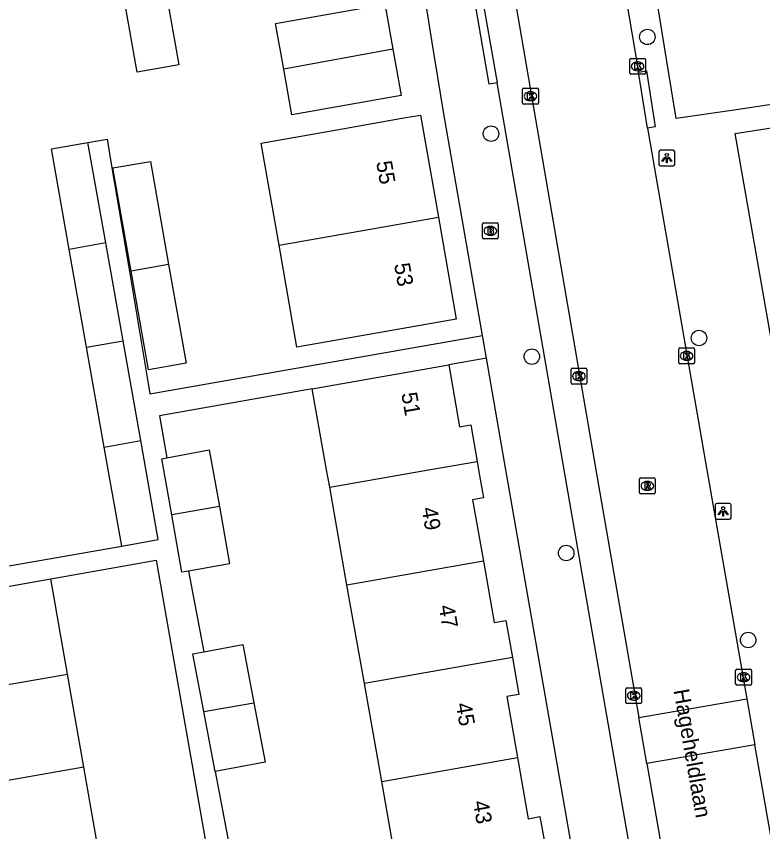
# Model space of a CAD drawing. Extents: x 162880 to 165536, y 384011 to 385179.
# Drawn here: x 164434.1 to 164481.3, y 384477.1 to 384528.7 of the extents above; entities that cross this region are included whole.
import ezdxf

# ---------------------------------------------------------------- set-up
doc = ezdxf.new("R2010")
doc.units = 0
for name, color, linetype in [('IMGEO_Boom', 7, 'Continuous'), ('IMGEO_Brandkraan', 7, 'Continuous'), ('IMGEO_Kolk', 7, 'Continuous'), ('IMGEO_Lichtpunt', 7, 'Continuous'), ('IMGEO_Openbare_ruimte_label', 7, 'Continuous'), ('IMGEO_Pand', 7, 'Continuous'), ('IMGEO_Pand_nummerreeks', 7, 'Continuous'), ('IMGEO_Rijbaan_lokaal_gesloten', 7, 'Continuous'), ('IMGEO_Rijbaan_lokaal_open', 7, 'Continuous'), ('IMGEO_Rioolput', 7, 'Continuous'), ('IMGEO_Voetpad_open', 7, 'Continuous')]:
    doc.layers.add(name, color=color, linetype=linetype)

msp = doc.modelspace()

# ---------------------------------------------------------------- linework, layer by layer
at = {"layer": 'IMGEO_Boom'}
for centre in [(164474.011, 384527.402), (164464.114, 384521.277), (164477.279, 384508.346), (164466.697, 384507.171), (164468.874, 384494.742), (164480.392, 384489.234)]:
    msp.add_circle(centre, 0.489, dxfattribs=at)
at = {"layer": 'IMGEO_Brandkraan'}
for p, q in [((164463.648, 384515.629), (164464.5, 384515.629)), ((164463.573, 384514.703), (164463.573, 384515.555)), ((164464.061, 384515.409), (164464.086, 384515.409)), ((164464.574, 384515.555), (164464.574, 384514.703)), ((164464.5, 384514.629), (164463.648, 384514.629)), ((164464.084, 384514.849), (164464.059, 384514.849))]:
    msp.add_line(p, q, dxfattribs=at)
for points in [[(164463.648, 384515.629), (164464.5, 384515.629)], [(164463.573, 384514.703), (164463.573, 384515.555)], [(164463.921, 384515.329), (164463.921, 384514.929), (164464.134, 384514.929)], [(164464.152, 384515.329), (164463.921, 384515.329)], [(164464.1, 384515.248), (164464.046, 384515.248), (164464.046, 384515.172)], [(164464.046, 384515.172), (164464.099, 384515.172)], [(164464.108, 384515.096), (164464.046, 384515.096), (164464.046, 384515.015)], [(164464.574, 384515.555), (164464.574, 384514.703)], [(164464.5, 384514.629), (164463.648, 384514.629)], [(164464.046, 384515.015), (164464.108, 384515.015)]]:
    msp.add_lwpolyline(points, dxfattribs=at)
for centre, radius, start, end in [((164463.65, 384515.553), 0.0765, 91.552, 178.448), ((164463.65, 384515.553), 0.0765, 91.552, 178.448), ((164464.498, 384515.553), 0.0765, 1.552, 88.448), ((164464.498, 384515.553), 0.0765, 1.552, 88.448), ((164464.101, 384515.21), 0.0379, 267.8285, 90.9355), ((164464.109, 384515.055), 0.0404, 269.8759, 90.5077), ((164464.156, 384515.184), 0.145, 59.4692, 91.5367), ((164464.181, 384515.231), 0.0922, 285.5137, 58.1501), ((164464.186, 384515.039), 0.105, 301.3115, 78.989), ((164463.65, 384514.705), 0.0765, 181.552, 268.448), ((164463.65, 384514.705), 0.0765, 181.552, 268.448), ((164464.14, 384515.18), 0.251, 268.6676, 293.5347), ((164464.498, 384514.705), 0.0765, 271.552, 358.448), ((164464.498, 384514.705), 0.0765, 271.552, 358.448)]:
    msp.add_arc(centre, radius, start, end, dxfattribs=at)
for centre, major_axis, ratio, start_param, end_param in [((164464.06, 384515.129), (-0.387, 0.002), 0.722429, 4.712389, 7.853982), ((164464.085, 384515.129), (-0.39, 0.002), 0.717154, 1.570796, 4.712389)]:
    msp.add_ellipse(centre, major_axis=major_axis, ratio=ratio, start_param=start_param, end_param=end_param, dxfattribs=at)
at = {"layer": 'IMGEO_Kolk'}
for p, q in [((164472.895, 384525.111), (164472.895, 384525.963)), ((164472.97, 384526.037), (164473.822, 384526.037)), ((164473.896, 384525.963), (164473.896, 384525.111)), ((164473.383, 384525.817), (164473.408, 384525.817)), ((164473.822, 384525.037), (164472.97, 384525.037)), ((164473.406, 384525.257), (164473.381, 384525.257)), ((164466.111, 384523.223), (164466.111, 384524.075)), ((164466.186, 384524.149), (164467.038, 384524.149)), ((164466.599, 384523.929), (164466.624, 384523.929)), ((164467.112, 384524.075), (164467.112, 384523.223)), ((164466.622, 384523.369), (164466.597, 384523.369)), ((164467.038, 384523.149), (164466.186, 384523.149)), ((164475.996, 384506.793), (164475.996, 384507.645)), ((164476.071, 384507.719), (164476.923, 384507.719)), ((164476.484, 384507.499), (164476.509, 384507.499)), ((164476.997, 384507.645), (164476.997, 384506.793)), ((164476.507, 384506.939), (164476.482, 384506.939)), ((164469.178, 384505.508), (164469.178, 384506.36)), ((164469.253, 384506.434), (164470.105, 384506.434)), ((164470.179, 384506.36), (164470.179, 384505.508)), ((164476.923, 384506.719), (164476.071, 384506.719)), ((164469.666, 384506.214), (164469.691, 384506.214)), ((164470.105, 384505.434), (164469.253, 384505.434)), ((164469.689, 384505.654), (164469.664, 384505.654)), ((164479.598, 384486.456), (164479.598, 384487.308)), ((164479.673, 384487.382), (164480.525, 384487.382)), ((164480.599, 384487.308), (164480.599, 384486.456)), ((164480.086, 384487.162), (164480.111, 384487.162)), ((164472.718, 384486.21), (164473.57, 384486.21)), ((164480.525, 384486.382), (164479.673, 384486.382)), ((164480.109, 384486.602), (164480.084, 384486.602)), ((164472.643, 384485.284), (164472.643, 384486.136)), ((164473.131, 384485.99), (164473.156, 384485.99)), ((164473.644, 384486.136), (164473.644, 384485.284)), ((164473.57, 384485.21), (164472.718, 384485.21)), ((164473.154, 384485.43), (164473.129, 384485.43))]:
    msp.add_line(p, q, dxfattribs=at)
for points in [[(164472.895, 384525.111), (164472.895, 384525.963)], [(164472.97, 384526.037), (164473.822, 384526.037)], [(164473.896, 384525.963), (164473.896, 384525.111)], [(164473.216, 384525.737), (164473.339, 384525.737), (164473.339, 384525.586), (164473.469, 384525.737), (164473.633, 384525.737), (164473.487, 384525.586), (164473.64, 384525.337), (164473.488, 384525.337), (164473.403, 384525.501), (164473.339, 384525.434), (164473.339, 384525.337), (164473.216, 384525.337), (164473.216, 384525.737)], [(164473.822, 384525.037), (164472.97, 384525.037)], [(164466.111, 384523.223), (164466.111, 384524.075)], [(164466.186, 384524.149), (164467.038, 384524.149)], [(164466.432, 384523.849), (164466.555, 384523.849), (164466.555, 384523.698), (164466.685, 384523.849), (164466.849, 384523.849), (164466.703, 384523.698), (164466.856, 384523.449), (164466.704, 384523.449), (164466.619, 384523.613), (164466.555, 384523.546), (164466.555, 384523.449), (164466.432, 384523.449), (164466.432, 384523.849)], [(164467.112, 384524.075), (164467.112, 384523.223)], [(164467.038, 384523.149), (164466.186, 384523.149)], [(164475.996, 384506.793), (164475.996, 384507.645)], [(164476.071, 384507.719), (164476.923, 384507.719)], [(164476.317, 384507.419), (164476.44, 384507.419), (164476.44, 384507.268), (164476.57, 384507.419), (164476.734, 384507.419), (164476.588, 384507.268), (164476.741, 384507.019), (164476.589, 384507.019), (164476.504, 384507.183), (164476.44, 384507.116), (164476.44, 384507.019), (164476.317, 384507.019), (164476.317, 384507.419)], [(164476.997, 384507.645), (164476.997, 384506.793)], [(164469.178, 384505.508), (164469.178, 384506.36)], [(164469.253, 384506.434), (164470.105, 384506.434)], [(164470.179, 384506.36), (164470.179, 384505.508)], [(164476.923, 384506.719), (164476.071, 384506.719)], [(164469.499, 384506.134), (164469.622, 384506.134), (164469.622, 384505.983), (164469.752, 384506.134), (164469.916, 384506.134), (164469.77, 384505.983), (164469.923, 384505.734), (164469.771, 384505.734), (164469.686, 384505.898), (164469.622, 384505.831), (164469.622, 384505.734), (164469.499, 384505.734), (164469.499, 384506.134)], [(164470.105, 384505.434), (164469.253, 384505.434)], [(164479.598, 384486.456), (164479.598, 384487.308)], [(164479.673, 384487.382), (164480.525, 384487.382)], [(164480.599, 384487.308), (164480.599, 384486.456)], [(164479.919, 384487.082), (164480.042, 384487.082), (164480.042, 384486.931), (164480.172, 384487.082), (164480.336, 384487.082), (164480.19, 384486.931), (164480.343, 384486.682), (164480.191, 384486.682), (164480.106, 384486.846), (164480.042, 384486.779), (164480.042, 384486.682), (164479.919, 384486.682), (164479.919, 384487.082)], [(164472.718, 384486.21), (164473.57, 384486.21)], [(164480.525, 384486.382), (164479.673, 384486.382)], [(164472.643, 384485.284), (164472.643, 384486.136)], [(164472.964, 384485.91), (164473.087, 384485.91), (164473.087, 384485.759), (164473.217, 384485.91), (164473.381, 384485.91), (164473.235, 384485.759), (164473.388, 384485.51), (164473.236, 384485.51), (164473.151, 384485.674), (164473.087, 384485.607), (164473.087, 384485.51), (164472.964, 384485.51), (164472.964, 384485.91)], [(164473.644, 384486.136), (164473.644, 384485.284)], [(164473.57, 384485.21), (164472.718, 384485.21)]]:
    msp.add_lwpolyline(points, dxfattribs=at)
for centre, start, end in [((164472.972, 384525.961), 91.552, 178.448), ((164472.972, 384525.961), 91.552, 178.448), ((164473.82, 384525.961), 1.552, 88.448), ((164473.82, 384525.961), 1.552, 88.448), ((164472.972, 384525.113), 181.552, 268.448), ((164472.972, 384525.113), 181.552, 268.448), ((164473.82, 384525.113), 271.552, 358.448), ((164473.82, 384525.113), 271.552, 358.448), ((164466.188, 384524.073), 91.552, 178.448), ((164466.188, 384524.073), 91.552, 178.448), ((164467.036, 384524.073), 1.552, 88.448), ((164467.036, 384524.073), 1.552, 88.448), ((164466.188, 384523.225), 181.552, 268.448), ((164466.188, 384523.225), 181.552, 268.448), ((164467.036, 384523.225), 271.552, 358.448), ((164467.036, 384523.225), 271.552, 358.448), ((164476.073, 384507.643), 91.552, 178.448), ((164476.073, 384507.643), 91.552, 178.448), ((164476.921, 384507.643), 1.552, 88.448), ((164476.921, 384507.643), 1.552, 88.448), ((164469.255, 384506.358), 91.552, 178.448), ((164469.255, 384506.358), 91.552, 178.448), ((164470.103, 384506.358), 1.552, 88.448), ((164470.103, 384506.358), 1.552, 88.448), ((164476.073, 384506.795), 181.552, 268.448), ((164476.073, 384506.795), 181.552, 268.448), ((164476.921, 384506.795), 271.552, 358.448), ((164476.921, 384506.795), 271.552, 358.448), ((164469.255, 384505.51), 181.552, 268.448), ((164469.255, 384505.51), 181.552, 268.448), ((164470.103, 384505.51), 271.552, 358.448), ((164470.103, 384505.51), 271.552, 358.448), ((164479.675, 384487.306), 91.552, 178.448), ((164479.675, 384487.306), 91.552, 178.448), ((164480.523, 384487.306), 1.552, 88.448), ((164480.523, 384487.306), 1.552, 88.448), ((164472.72, 384486.134), 91.552, 178.448), ((164472.72, 384486.134), 91.552, 178.448), ((164473.568, 384486.134), 1.552, 88.448), ((164473.568, 384486.134), 1.552, 88.448), ((164479.675, 384486.458), 181.552, 268.448), ((164479.675, 384486.458), 181.552, 268.448), ((164480.523, 384486.458), 271.552, 358.448), ((164480.523, 384486.458), 271.552, 358.448), ((164472.72, 384485.286), 181.552, 268.448), ((164472.72, 384485.286), 181.552, 268.448), ((164473.568, 384485.286), 271.552, 358.448), ((164473.568, 384485.286), 271.552, 358.448)]:
    msp.add_arc(centre, 0.0765, start, end, dxfattribs=at)
for centre, major_axis, ratio, start_param, end_param in [((164473.382, 384525.537), (-0.387, 0.002), 0.722429, 4.712389, 7.853982), ((164473.407, 384525.537), (-0.39, 0.002), 0.717154, 1.570796, 4.712389), ((164466.598, 384523.649), (-0.387, 0.002), 0.722429, 4.712389, 7.853982), ((164466.623, 384523.649), (-0.39, 0.002), 0.717154, 1.570796, 4.712389), ((164476.483, 384507.219), (-0.387, 0.002), 0.722429, 4.712389, 7.853982), ((164476.508, 384507.219), (-0.39, 0.002), 0.717154, 1.570796, 4.712389), ((164469.665, 384505.934), (-0.387, 0.002), 0.722429, 4.712389, 7.853982), ((164469.69, 384505.934), (-0.39, 0.002), 0.717154, 1.570796, 4.712389), ((164480.085, 384486.882), (-0.387, 0.002), 0.722429, 4.712389, 7.853982), ((164480.11, 384486.882), (-0.39, 0.002), 0.717154, 1.570796, 4.712389), ((164473.13, 384485.71), (-0.387, 0.002), 0.722429, 4.712389, 7.853982), ((164473.155, 384485.71), (-0.39, 0.002), 0.717154, 1.570796, 4.712389)]:
    msp.add_ellipse(centre, major_axis=major_axis, ratio=ratio, start_param=start_param, end_param=end_param, dxfattribs=at)
at = {"layer": 'IMGEO_Lichtpunt'}
for p, q in [((164475.645, 384520.23), (164474.837, 384520.23)), ((164475.645, 384520.23), (164474.837, 384520.23)), ((164474.743, 384520.135), (164474.743, 384519.328)), ((164474.743, 384520.135), (164474.743, 384519.328)), ((164475.739, 384519.328), (164475.739, 384520.135)), ((164475.739, 384519.328), (164475.739, 384520.135)), ((164474.837, 384519.234), (164475.645, 384519.234)), ((164474.837, 384519.234), (164475.645, 384519.234)), ((164478.311, 384497.778), (164478.311, 384496.971)), ((164478.311, 384497.778), (164478.311, 384496.971)), ((164479.213, 384497.873), (164478.405, 384497.873)), ((164479.213, 384497.873), (164478.405, 384497.873)), ((164479.307, 384496.971), (164479.307, 384497.778)), ((164479.307, 384496.971), (164479.307, 384497.778)), ((164478.405, 384496.877), (164479.213, 384496.877)), ((164478.405, 384496.877), (164479.213, 384496.877))]:
    msp.add_line(p, q, dxfattribs=at)
for points in [[(164475.117, 384519.799), (164475.156, 384519.771), (164474.968, 384519.509), (164474.93, 384519.536), (164475.117, 384519.799)], [(164475.219, 384519.751), (164475.266, 384519.751), (164475.266, 384519.429), (164475.219, 384519.429), (164475.219, 384519.751)], [(164475.329, 384519.771), (164475.367, 384519.798), (164475.554, 384519.536), (164475.515, 384519.508), (164475.329, 384519.771)], [(164478.685, 384497.442), (164478.724, 384497.414), (164478.536, 384497.152), (164478.498, 384497.179), (164478.685, 384497.442)], [(164478.787, 384497.394), (164478.834, 384497.394), (164478.834, 384497.072), (164478.787, 384497.072), (164478.787, 384497.394)], [(164478.897, 384497.414), (164478.935, 384497.441), (164479.122, 384497.179), (164479.083, 384497.151), (164478.897, 384497.414)]]:
    msp.add_lwpolyline(points, dxfattribs=at)
for centre in [(164475.242, 384519.933), (164478.81, 384497.576)]:
    msp.add_circle(centre, 0.0994, dxfattribs=at)
for centre, start, end in [((164474.837, 384520.135), 90, 180), ((164474.837, 384520.135), 90, 180), ((164475.645, 384520.135), 0, 90), ((164475.645, 384520.135), 0, 90), ((164474.837, 384519.328), 180, 270), ((164474.837, 384519.328), 180, 270), ((164475.645, 384519.328), 270, 0), ((164475.645, 384519.328), 270, 360), ((164478.405, 384497.778), 90, 180), ((164478.405, 384497.778), 90, 180), ((164479.213, 384497.778), 0, 90), ((164479.213, 384497.778), 0, 90), ((164478.405, 384496.971), 180, 270), ((164478.405, 384496.971), 180, 270), ((164479.213, 384496.971), 270, 0), ((164479.213, 384496.971), 270, 360)]:
    msp.add_arc(centre, 0.0946, start, end, dxfattribs=at)
at = {"layer": 'IMGEO_Pand'}
for points in [[(164441.723, 384525.174), (164440.689, 384531.007), (164443.317, 384531.472), (164444.35, 384525.64), (164441.723, 384525.174)], [(164450.991, 384525.371), (164450.483, 384528.26), (164457.402, 384529.476), (164457.44, 384529.26), (164457.904, 384526.621)], [(164457.904, 384526.621), (164450.991, 384525.371)], [(164457.904, 384526.621), (164458.417, 384523.695), (164451.499, 384522.479), (164450.991, 384525.371)], [(164450.696, 384514.223), (164449.56, 384520.686), (164454.723, 384521.594), (164458.597, 384522.275), (164459.647, 384522.459), (164460.783, 384515.998)], [(164437.42, 384513.954), (164436.292, 384520.319), (164438.599, 384520.719)], [(164439.725, 384514.365), (164438.599, 384520.719)], [(164441.327, 384512.574), (164440.168, 384519.118), (164442.56, 384519.521), (164443.705, 384512.993)], [(164450.696, 384514.223), (164460.783, 384515.998)], [(164460.783, 384515.998), (164461.918, 384509.537), (164456.994, 384508.672), (164451.831, 384507.764), (164450.696, 384514.223)], [(164439.725, 384514.365), (164437.42, 384513.954)], [(164440.821, 384508.178), (164439.725, 384514.365)], [(164438.516, 384507.767), (164437.42, 384513.954)], [(164443.705, 384512.993), (164441.327, 384512.574)], [(164443.705, 384512.993), (164444.809, 384506.761), (164442.432, 384506.339), (164441.327, 384512.574)], [(164438.516, 384507.767), (164440.821, 384508.178)], [(164441.94, 384501.861), (164440.821, 384508.178)], [(164439.635, 384501.45), (164438.516, 384507.767)], [(164452.8, 384505.14), (164456.515, 384505.792), (164461.439, 384506.657)], [(164461.439, 384506.657), (164462.129, 384502.733), (164462.839, 384502.858), (164463.238, 384500.543)], [(164453.903, 384498.905), (164453.709, 384500), (164452.8, 384505.14)], [(164439.635, 384501.45), (164441.94, 384501.861)], [(164440.745, 384495.183), (164443.05, 384495.591), (164441.94, 384501.861)], [(164440.745, 384495.183), (164439.635, 384501.45)], [(164443.593, 384500.769), (164446.283, 384501.282), (164446.92, 384497.681)], [(164443.905, 384497.152), (164443.275, 384500.708), (164443.593, 384500.769)], [(164453.903, 384498.905), (164460.149, 384500), (164463.238, 384500.543)], [(164463.238, 384500.543), (164463.332, 384500), (164463.638, 384498.224), (164462.952, 384498.103), (164463.633, 384494.225)], [(164454.997, 384492.711), (164453.903, 384498.905)], [(164446.92, 384497.681), (164443.905, 384497.152)], [(164446.92, 384497.681), (164447.562, 384494.061), (164444.962, 384493.601)], [(164444.962, 384493.601), (164444.547, 384493.527), (164443.905, 384497.152)], [(164463.633, 384494.225), (164454.997, 384492.711)], [(164463.633, 384494.225), (164464.314, 384490.347), (164465.055, 384490.477), (164465.467, 384488.132)], [(164427.38, 384491.551), (164432.311, 384492.416), (164436.257, 384493.109)], [(164437.315, 384487.079), (164436.257, 384493.109)], [(164456.097, 384486.489), (164454.997, 384492.711)], [(164445.938, 384488.49), (164448.403, 384488.961), (164449.108, 384485.264)], [(164445.93, 384484.706), (164445.233, 384488.356), (164445.938, 384488.49)], [(164465.467, 384488.132), (164456.097, 384486.489)], [(164465.467, 384488.132), (164465.878, 384485.788), (164465.112, 384485.653), (164465.789, 384481.792)], [(164423.32, 384484.64), (164437.315, 384487.079)], [(164438.349, 384481.19), (164437.315, 384487.079)], [(164457.193, 384480.285), (164456.097, 384486.489)], [(164445.93, 384484.706), (164449.108, 384485.264)], [(164449.108, 384485.264), (164449.825, 384481.512), (164446.655, 384480.907)], [(164446.655, 384480.907), (164445.93, 384484.706)], [(164457.193, 384480.285), (164465.789, 384481.792)], [(164465.789, 384481.792), (164466.467, 384477.93), (164467.214, 384478.061), (164467.617, 384475.765)], [(164438.349, 384481.19), (164429.44, 384479.638)], [(164439.384, 384475.291), (164438.349, 384481.19)], [(164458.282, 384474.128), (164457.193, 384480.285)]]:
    msp.add_lwpolyline(points, dxfattribs=at)
at = {"layer": 'IMGEO_Rijbaan_lokaal_gesloten'}
for points in [[(164469.81, 384546.582), (164473.454, 384525.172)], [(164463.341, 384543.055), (164470.75, 384500), (164473.478, 384484.329)], [(164474.019, 384521.625), (164473.454, 384525.172)], [(164474.019, 384521.625), (164477.764, 384500), (164480.305, 384485.513)], [(164487.091, 384446.82), (164480.816, 384482.597)], [(164473.986, 384481.412), (164480.329, 384444.976)]]:
    msp.add_lwpolyline(points, dxfattribs=at)
at = {"layer": 'IMGEO_Rijbaan_lokaal_open'}
for points in [[(164473.478, 384484.329), (164480.305, 384485.513)], [(164480.305, 384485.513), (164480.816, 384482.597)], [(164473.986, 384481.412), (164473.478, 384484.329)], [(164480.816, 384482.597), (164473.986, 384481.412)]]:
    msp.add_lwpolyline(points, dxfattribs=at)
at = {"layer": 'IMGEO_Rioolput'}
for p, q in [((164473.512, 384498.564), (164473.512, 384499.416)), ((164473.587, 384499.49), (164474.439, 384499.49)), ((164474, 384499.27), (164474.025, 384499.27)), ((164474.513, 384499.416), (164474.513, 384498.564)), ((164474.023, 384498.71), (164473.998, 384498.71)), ((164474.439, 384498.49), (164473.587, 384498.49))]:
    msp.add_line(p, q, dxfattribs=at)
for points in [[(164473.512, 384498.564), (164473.512, 384499.416)], [(164473.587, 384499.49), (164474.439, 384499.49)], [(164474.101, 384499.188), (164473.849, 384499.19), (164473.849, 384498.79)], [(164474.027, 384499.109), (164473.973, 384499.109), (164473.973, 384499.028)], [(164474.513, 384499.416), (164474.513, 384498.564)], [(164473.849, 384498.79), (164473.973, 384498.79), (164473.973, 384498.952), (164473.984, 384498.952)], [(164473.973, 384499.028), (164474.025, 384499.028)], [(164474.031, 384498.923), (164474.102, 384498.79), (164474.242, 384498.79), (164474.177, 384498.916)], [(164474.439, 384498.49), (164473.587, 384498.49)]]:
    msp.add_lwpolyline(points, dxfattribs=at)
for centre, radius, start, end in [((164473.589, 384499.414), 0.0765, 91.552, 178.448), ((164473.589, 384499.414), 0.0765, 91.552, 178.448), ((164474.033, 384499.013), 0.0964, 77.0061, 93.1865), ((164474.047, 384499.07), 0.0378, 276.6634, 79.6772), ((164474.1, 384499.078), 0.109, 350.3612, 89.416), ((164474.098, 384499.078), 0.112, 277.5842, 350.9817), ((164474.437, 384499.414), 0.0765, 1.552, 88.448), ((164474.437, 384499.414), 0.0765, 1.552, 88.448), ((164473.589, 384498.566), 0.0765, 181.552, 268.448), ((164473.589, 384498.566), 0.0765, 181.552, 268.448), ((164473.983, 384498.899), 0.0533, 26.0293, 88.6989), ((164474.009, 384499.217), 0.19, 274.7715, 282.9687), ((164474.082, 384498.863), 0.108, 29.5134, 73.7905), ((164474.437, 384498.566), 0.0765, 271.552, 358.448), ((164474.437, 384498.566), 0.0765, 271.552, 358.448)]:
    msp.add_arc(centre, radius, start, end, dxfattribs=at)
for centre, major_axis, ratio, start_param, end_param in [((164473.999, 384498.99), (-0.387, 0.002), 0.722429, 4.712389, 7.853982), ((164474.024, 384498.99), (-0.39, 0.002), 0.717154, 1.570796, 4.712389)]:
    msp.add_ellipse(centre, major_axis=major_axis, ratio=ratio, start_param=start_param, end_param=end_param, dxfattribs=at)
at = {"layer": 'IMGEO_Voetpad_open'}
for points in [[(164463.572, 384508.499), (164461.098, 384522.656), (164460.397, 384527.059), (164459.976, 384529.706), (164459.943, 384529.915), (164462.565, 384530.369), (164457.986, 384554.738)], [(164482.015, 384523.14), (164479.357, 384522.753), (164475.832, 384522.229), (164472.129, 384545.064)], [(164464.499, 384524.504), (164464.007, 384524.418), (164462.941, 384530.553), (164463.433, 384530.639)], [(164463.433, 384530.639), (164464.499, 384524.504)], [(164473.454, 384525.172), (164473.947, 384525.251), (164474.512, 384521.704), (164474.019, 384521.625)], [(164477.727, 384448.256), (164468.754, 384500), (164464.499, 384524.504)], [(164495.531, 384419.814), (164493.771, 384429.619), (164490.57, 384447.445), (164488.531, 384458.802), (164490.457, 384459.103), (164483.302, 384500), (164479.578, 384521.285), (164482.273, 384521.709)], [(164438.599, 384520.719), (164439.816, 384520.93), (164440.122, 384519.11), (164441.162, 384512.935), (164442.396, 384505.602), (164442.528, 384504.82), (164463.572, 384508.499)], [(164463.821, 384507.076), (164463.572, 384508.499)], [(164463.821, 384507.076), (164461.439, 384506.657)], [(164475.184, 384442.064), (164465.058, 384500), (164463.821, 384507.076)], [(164452.8, 384505.14), (164443.122, 384503.429), (164443.593, 384500.769)], [(164431.883, 384493.646), (164440.745, 384495.183)], [(164436.257, 384493.109), (164442.923, 384494.279), (164449.211, 384458.444), (164442.546, 384457.274)], [(164444.962, 384493.601), (164445.938, 384488.49)], [(164446.655, 384480.907), (164447.587, 384476.027)]]:
    msp.add_lwpolyline(points, dxfattribs=at)

# ---------------------------------------------------------------- texts
at = {"layer": 'IMGEO_Openbare_ruimte_label'}
msp.add_text('Hageheldlaan', height=1, rotation=279.9615, dxfattribs=at).set_placement((164475.66, 384486.052))
at = {"layer": 'IMGEO_Pand_nummerreeks'}
for s, rotation, p in [('55', 279.9678, (164456.841, 384519.475)), ('53', 279.9678, (164457.976, 384513.014)), ('51', 279.973, (164458.43, 384504.83)), ('49', 279.9156, (164459.714, 384497.573)), ('47', 279.9156, (164460.796, 384491.381)), ('45', 279.9156, (164461.878, 384485.189)), ('43', 279.9156, (164462.961, 384478.997))]:
    msp.add_text(s, height=1, rotation=rotation, dxfattribs=at).set_placement(p)

doc.saveas('drawing.dxf')
